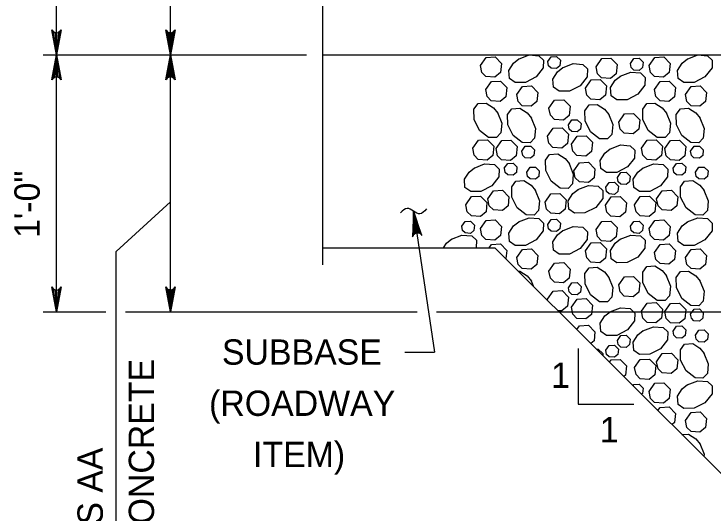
# Model space of a CAD drawing. Extents: x 636530 to 644067, y 294168 to 299122.
# Drawn here: x 639437.5 to 639520.3, y 297368.6 to 297427.8 of the extents above; entities that cross this region are included whole.
import ezdxf

# ---------------------------------------------------------------- set-up
doc = ezdxf.new("R2010")
doc.units = 0
doc.layers.add('1', color=7, linetype='Continuous')

msp = doc.modelspace()

# ---------------------------------------------------------------- linework, layer by layer
at = {"layer": '1'}
for p, q in [((639442.497, 297392.485), (639442.497, 297463.604)), ((639455.995, 297422.965), (639455.995, 297463.604)), ((639474.014, 297443.463), (639474.014, 297398.052)), ((639440.927, 297422.965), (639472.116, 297422.965)), ((639455.995, 297392.485), (639455.995, 297422.965)), ((639474.014, 297422.965), (639616.356, 297422.965)), ((639449.574, 297399.67), (639455.995, 297405.53)), ((639484.793, 297404.431), (639487.267, 297387.705)), ((639474.014, 297400.105), (639494.436, 297400.105)), ((639524.916, 297369.625), (639494.436, 297400.105)), ((639449.574, 297347.794), (639449.574, 297399.67)), ((639440.927, 297392.485), (639448.34, 297392.485)), ((639450.671, 297392.485), (639485.212, 297392.485)), ((639487.528, 297392.485), (639537.866, 297392.485)), ((639483.751, 297387.705), (639487.267, 297387.705)), ((639504.297, 297388.139), (639504.297, 297381.554)), ((639504.297, 297381.554), (639510.883, 297381.554))]:
    msp.add_line(p, q, dxfattribs=at)
for points in [[(639442.497, 297422.965), (639441.937, 297425.948), (639442.097, 297425.718), (639442.297, 297425.6), (639442.497, 297425.565), (639442.697, 297425.6), (639442.897, 297425.718), (639443.056, 297425.948), (639442.497, 297422.965), (639442.897, 297425.718), (639442.697, 297425.6), (639442.497, 297422.965), (639442.497, 297425.565), (639442.297, 297425.6), (639442.497, 297422.965), (639442.097, 297425.718)], [(639455.995, 297422.965), (639455.436, 297425.948), (639455.516, 297425.833), (639455.595, 297425.718), (639455.695, 297425.659), (639455.795, 297425.6), (639455.895, 297425.583), (639455.995, 297425.565), (639456.095, 297425.583), (639456.195, 297425.6), (639456.295, 297425.659), (639456.395, 297425.718), (639456.475, 297425.833), (639456.555, 297425.948), (639455.995, 297422.965), (639456.475, 297425.833), (639456.395, 297425.718), (639455.995, 297422.965), (639456.295, 297425.659), (639456.195, 297425.6), (639455.995, 297422.965), (639456.095, 297425.583), (639455.995, 297425.565), (639455.995, 297422.965), (639455.895, 297425.583), (639455.795, 297425.6), (639455.995, 297422.965), (639455.695, 297425.659), (639455.595, 297425.718), (639455.995, 297422.965), (639455.516, 297425.833)], [(639442.497, 297422.965), (639443.056, 297419.983), (639442.897, 297420.213), (639442.697, 297420.331), (639442.497, 297420.365), (639442.297, 297420.331), (639442.097, 297420.213), (639441.937, 297419.983), (639442.497, 297422.965), (639442.097, 297420.213), (639442.297, 297420.331), (639442.497, 297422.965), (639442.497, 297420.365), (639442.697, 297420.331), (639442.497, 297422.965), (639442.897, 297420.213)], [(639455.995, 297422.965), (639456.555, 297419.983), (639456.475, 297420.098), (639456.395, 297420.213), (639456.295, 297420.272), (639456.195, 297420.331), (639456.095, 297420.348), (639455.995, 297420.365), (639455.895, 297420.348), (639455.795, 297420.331), (639455.695, 297420.272), (639455.595, 297420.213), (639455.516, 297420.098), (639455.436, 297419.983), (639455.995, 297422.965), (639455.516, 297420.098), (639455.595, 297420.213), (639455.995, 297422.965), (639455.695, 297420.272), (639455.795, 297420.331), (639455.995, 297422.965), (639455.895, 297420.348), (639455.995, 297420.365), (639455.995, 297422.965), (639456.095, 297420.348), (639456.195, 297420.331), (639455.995, 297422.965), (639456.295, 297420.272), (639456.395, 297420.213), (639455.995, 297422.965), (639456.475, 297420.098)], [(639492.706, 297421.702), (639493.378, 297422.659), (639494.451, 297422.72), (639495.197, 297421.946), (639495.089, 297420.862), (639494.426, 297420.311), (639493.367, 297420.387), (639492.868, 297420.871), (639492.706, 297421.702)], [(639498.475, 297422.965), (639499.63, 297422.866), (639500.179, 297422.344), (639500.162, 297421.406), (639499.328, 297420.341), (639498.04, 297419.697), (639496.826, 297419.676), (639496.143, 297420.161), (639496.078, 297421.128), (639496.633, 297421.993), (639497.268, 297422.499)], [(639497.217, 297422.467), (639498.475, 297422.965)], [(639500.687, 297422.171), (639501.09, 297422.745), (639501.734, 297422.781), (639502.182, 297422.317), (639502.117, 297421.667), (639501.719, 297421.336), (639501.083, 297421.382), (639500.784, 297421.672), (639500.687, 297422.171)], [(639506.412, 297421.557), (639507.084, 297422.513), (639508.157, 297422.575), (639508.904, 297421.801), (639508.796, 297420.717), (639508.133, 297420.165), (639507.073, 297420.242), (639506.574, 297420.726), (639506.412, 297421.557)], [(639510.491, 297421.95), (639510.894, 297422.524), (639511.538, 297422.561), (639511.986, 297422.096), (639511.921, 297421.446), (639511.524, 297421.115), (639510.887, 297421.161), (639510.588, 297421.451), (639510.491, 297421.95)], [(639512.694, 297421.702), (639513.366, 297422.659), (639514.44, 297422.72), (639515.186, 297421.946), (639515.078, 297420.862), (639514.415, 297420.311), (639513.355, 297420.387), (639512.856, 297420.871), (639512.695, 297421.702)], [(639518.463, 297422.965), (639519.618, 297422.866), (639520.167, 297422.344), (639520.15, 297421.406), (639519.317, 297420.341), (639518.029, 297419.697), (639516.815, 297419.676), (639516.132, 297420.161), (639516.067, 297421.128), (639516.621, 297421.993), (639517.256, 297422.499)], [(639517.205, 297422.467), (639518.463, 297422.965)], [(639502.429, 297421.434), (639503.686, 297421.933), (639504.842, 297421.833), (639505.391, 297421.311), (639505.373, 297420.374), (639504.54, 297419.308), (639503.252, 297418.664), (639502.038, 297418.643), (639501.355, 297419.129), (639501.29, 297420.095), (639501.845, 297420.96), (639502.48, 297421.467)], [(639509.261, 297420.418), (639510.519, 297420.916), (639511.674, 297420.816), (639512.223, 297420.294), (639512.206, 297419.357), (639511.372, 297418.292), (639510.084, 297417.648), (639508.871, 297417.626), (639508.187, 297418.112), (639508.123, 297419.079), (639508.677, 297419.943), (639509.312, 297420.45)], [(639493.338, 297418.839), (639494.01, 297419.796), (639495.084, 297419.857), (639495.83, 297419.083), (639495.722, 297417.999), (639495.059, 297417.448), (639493.999, 297417.524), (639493.501, 297418.008), (639493.339, 297418.839)], [(639505.147, 297419.027), (639505.819, 297419.983), (639506.892, 297420.045), (639507.639, 297419.271), (639507.531, 297418.187), (639506.868, 297417.635), (639505.808, 297417.712), (639505.309, 297418.196), (639505.147, 297419.027)], [(639513.327, 297418.839), (639513.999, 297419.796), (639515.072, 297419.857), (639515.818, 297419.083), (639515.71, 297417.999), (639515.047, 297417.448), (639513.988, 297417.524), (639513.489, 297418.008), (639513.327, 297418.839)], [(639497.014, 297418.254), (639497.686, 297419.21), (639498.759, 297419.271), (639499.505, 297418.498), (639499.397, 297417.414), (639498.734, 297416.862), (639497.675, 297416.939), (639497.176, 297417.422), (639497.014, 297418.253)], [(639517.002, 297418.254), (639517.674, 297419.21), (639518.748, 297419.271), (639519.494, 297418.498), (639519.386, 297417.414), (639518.723, 297416.862), (639517.663, 297416.939), (639517.165, 297417.422), (639517.003, 297418.253)], [(639500.836, 297416.627), (639501.508, 297417.584), (639502.581, 297417.645), (639503.328, 297416.871), (639503.22, 297415.787), (639502.557, 297415.236), (639501.497, 297415.312), (639500.998, 297415.796), (639500.836, 297416.627)], [(639494.737, 297416.115), (639495.236, 297414.857), (639495.136, 297413.702), (639494.614, 297413.153), (639493.676, 297413.17), (639492.611, 297414.004), (639491.967, 297415.292), (639491.946, 297416.505), (639492.431, 297417.189), (639493.398, 297417.253), (639494.263, 297416.699), (639494.769, 297416.064)], [(639498.723, 297415.505), (639499.221, 297414.247), (639499.122, 297413.092), (639498.6, 297412.543), (639497.662, 297412.56), (639496.597, 297413.394), (639495.953, 297414.682), (639495.932, 297415.895), (639496.417, 297416.579), (639497.384, 297416.643), (639498.249, 297416.089), (639498.755, 297415.454)], [(639507.893, 297415.952), (639508.392, 297414.695), (639508.292, 297413.539), (639507.77, 297412.99), (639506.832, 297413.008), (639505.767, 297413.841), (639505.123, 297415.129), (639505.102, 297416.343), (639505.587, 297417.026), (639506.554, 297417.09), (639507.419, 297416.536), (639507.925, 297415.901)], [(639514.726, 297416.115), (639515.224, 297414.857), (639515.124, 297413.702), (639514.602, 297413.153), (639513.665, 297413.17), (639512.6, 297414.004), (639511.956, 297415.292), (639511.934, 297416.505), (639512.42, 297417.189), (639513.387, 297417.253), (639514.251, 297416.699), (639514.758, 297416.064)], [(639518.711, 297415.505), (639519.21, 297414.247), (639519.11, 297413.092), (639518.588, 297412.543), (639517.651, 297412.56), (639516.585, 297413.394), (639515.942, 297414.682), (639515.92, 297415.895), (639516.406, 297416.579), (639517.372, 297416.643), (639518.237, 297416.089), (639518.744, 297415.454)], [(639509.101, 297415.001), (639509.773, 297415.957), (639510.846, 297416.018), (639511.593, 297415.245), (639511.485, 297414.161), (639510.822, 297413.609), (639509.762, 297413.686), (639509.263, 297414.169), (639509.101, 297415.001)], [(639503.146, 297414.668), (639503.549, 297415.242), (639504.193, 297415.279), (639504.641, 297414.814), (639504.576, 297414.164), (639504.178, 297413.833), (639503.542, 297413.879), (639503.243, 297414.169), (639503.146, 297414.668)], [(639500.648, 297413.307), (639501.32, 297414.263), (639502.393, 297414.324), (639503.139, 297413.551), (639503.031, 297412.466), (639502.368, 297411.915), (639501.308, 297411.992), (639500.81, 297412.475), (639500.648, 297413.306)], [(639503.488, 297412.357), (639504.161, 297413.313), (639505.234, 297413.375), (639505.98, 297412.601), (639505.872, 297411.517), (639505.209, 297410.965), (639504.149, 297411.042), (639503.651, 297411.526), (639503.489, 297412.357)], [(639491.803, 297411.883), (639492.475, 297412.84), (639493.548, 297412.901), (639494.294, 297412.127), (639494.186, 297411.043), (639493.523, 297410.492), (639492.464, 297410.568), (639491.965, 297411.052), (639491.803, 297411.883)], [(639494.568, 297411.842), (639495.24, 297412.799), (639496.314, 297412.86), (639497.06, 297412.086), (639496.952, 297411.002), (639496.289, 297410.451), (639495.229, 297410.528), (639494.731, 297411.011), (639494.569, 297411.842)], [(639511.791, 297411.883), (639512.463, 297412.84), (639513.537, 297412.901), (639514.283, 297412.127), (639514.175, 297411.043), (639513.512, 297410.492), (639512.452, 297410.568), (639511.954, 297411.052), (639511.792, 297411.883)], [(639514.557, 297411.842), (639515.229, 297412.799), (639516.302, 297412.86), (639517.049, 297412.086), (639516.941, 297411.002), (639516.277, 297410.451), (639515.218, 297410.528), (639514.719, 297411.011), (639514.557, 297411.842)], [(639497.627, 297411.547), (639498.03, 297412.121), (639498.675, 297412.158), (639499.122, 297411.693), (639499.057, 297411.043), (639498.66, 297410.712), (639498.024, 297410.758), (639497.724, 297411.048), (639497.627, 297411.547)], [(639508.041, 297411.796), (639509.299, 297412.294), (639510.454, 297412.194), (639511.003, 297411.672), (639510.986, 297410.735), (639510.152, 297409.67), (639508.864, 297409.026), (639507.651, 297409.004), (639506.967, 297409.49), (639506.903, 297410.457), (639507.457, 297411.321), (639508.092, 297411.828)], [(639517.616, 297411.547), (639518.019, 297412.121), (639518.663, 297412.158), (639519.111, 297411.693), (639519.046, 297411.043), (639518.648, 297410.712), (639518.012, 297410.758), (639517.713, 297411.048), (639517.616, 297411.547)], [(639503.216, 297410.096), (639503.715, 297408.838), (639503.615, 297407.683), (639503.093, 297407.134), (639502.155, 297407.151), (639501.09, 297407.985), (639500.446, 297409.272), (639500.425, 297410.486), (639500.91, 297411.169), (639501.877, 297411.234), (639502.742, 297410.68), (639503.248, 297410.045)], [(639491.954, 297409.549), (639493.212, 297410.048), (639494.367, 297409.948), (639494.917, 297409.426), (639494.899, 297408.488), (639494.066, 297407.423), (639492.778, 297406.779), (639491.564, 297406.758), (639490.881, 297407.243), (639490.816, 297408.21), (639491.37, 297409.075), (639492.005, 297409.581)], [(639495.546, 297409.529), (639495.95, 297410.103), (639496.594, 297410.14), (639497.041, 297409.676), (639496.977, 297409.025), (639496.579, 297408.694), (639495.943, 297408.741), (639495.644, 297409.031), (639495.547, 297409.529)], [(639503.787, 297409.211), (639504.46, 297410.167), (639505.533, 297410.228), (639506.279, 297409.455), (639506.171, 297408.371), (639505.508, 297407.819), (639504.448, 297407.896), (639503.95, 297408.379), (639503.788, 297409.211)], [(639511.943, 297409.549), (639513.201, 297410.048), (639514.356, 297409.948), (639514.905, 297409.426), (639514.888, 297408.488), (639514.054, 297407.423), (639512.766, 297406.779), (639511.553, 297406.758), (639510.869, 297407.243), (639510.805, 297408.21), (639511.359, 297409.075), (639511.994, 297409.581)], [(639515.535, 297409.529), (639515.938, 297410.103), (639516.582, 297410.14), (639517.03, 297409.676), (639516.965, 297409.025), (639516.567, 297408.694), (639515.931, 297408.741), (639515.632, 297409.031), (639515.535, 297409.529)], [(639498.194, 297409.057), (639498.598, 297409.63), (639499.242, 297409.667), (639499.69, 297409.203), (639499.625, 297408.553), (639499.227, 297408.222), (639498.591, 297408.268), (639498.292, 297408.558), (639498.195, 297409.056)], [(639508.946, 297408.426), (639509.35, 297409), (639509.994, 297409.037), (639510.441, 297408.573), (639510.377, 297407.922), (639509.979, 297407.591), (639509.343, 297407.637), (639509.044, 297407.927), (639508.947, 297408.426)], [(639518.183, 297409.057), (639518.586, 297409.63), (639519.23, 297409.667), (639519.678, 297409.203), (639519.613, 297408.553), (639519.216, 297408.222), (639518.58, 297408.268), (639518.28, 297408.558), (639518.183, 297409.056)], [(639499.21, 297406.923), (639499.709, 297405.666), (639499.609, 297404.51), (639499.087, 297403.961), (639498.15, 297403.979), (639497.084, 297404.812), (639496.441, 297406.1), (639496.419, 297407.314), (639496.905, 297407.997), (639497.872, 297408.062), (639498.736, 297407.508), (639499.243, 297406.873)], [(639504.257, 297406.987), (639505.515, 297407.486), (639506.67, 297407.386), (639507.219, 297406.864), (639507.202, 297405.926), (639506.368, 297404.861), (639505.081, 297404.217), (639503.867, 297404.196), (639503.184, 297404.681), (639503.119, 297405.648), (639503.673, 297406.513), (639504.308, 297407.019)], [(639507.559, 297407.26), (639507.963, 297407.834), (639508.607, 297407.87), (639509.054, 297407.406), (639508.99, 297406.756), (639508.592, 297406.425), (639507.956, 297406.471), (639507.657, 297406.761), (639507.56, 297407.26)], [(639519.199, 297406.923), (639519.698, 297405.666), (639519.598, 297404.51), (639519.076, 297403.961), (639518.138, 297403.979), (639517.073, 297404.812), (639516.429, 297406.1), (639516.408, 297407.314), (639516.893, 297407.997), (639517.86, 297408.062), (639518.725, 297407.508), (639519.231, 297406.873)], [(639493.602, 297405.899), (639494.274, 297406.855), (639495.347, 297406.917), (639496.094, 297406.143), (639495.986, 297405.059), (639495.322, 297404.507), (639494.263, 297404.584), (639493.764, 297405.068), (639493.602, 297405.899)], [(639500.38, 297405.513), (639501.053, 297406.469), (639502.126, 297406.53), (639502.872, 297405.757), (639502.764, 297404.673), (639502.101, 297404.121), (639501.041, 297404.198), (639500.543, 297404.681), (639500.381, 297405.513)], [(639513.59, 297405.899), (639514.262, 297406.855), (639515.336, 297406.917), (639516.082, 297406.143), (639515.974, 297405.059), (639515.311, 297404.507), (639514.251, 297404.584), (639513.753, 297405.068), (639513.591, 297405.899)], [(639490.994, 297405.198), (639491.667, 297406.154), (639492.74, 297406.215), (639493.486, 297405.442), (639493.378, 297404.357), (639492.715, 297403.806), (639491.655, 297403.883), (639491.157, 297404.366), (639490.995, 297405.197)], [(639507.514, 297405.158), (639508.187, 297406.114), (639509.26, 297406.176), (639510.006, 297405.402), (639509.898, 297404.318), (639509.235, 297403.766), (639508.175, 297403.843), (639507.677, 297404.327), (639507.515, 297405.158)], [(639510.983, 297405.198), (639511.655, 297406.154), (639512.729, 297406.215), (639513.475, 297405.442), (639513.367, 297404.357), (639512.704, 297403.806), (639511.644, 297403.883), (639511.145, 297404.366), (639510.984, 297405.197)], [(639484.793, 297404.431), (639484.676, 297401.399), (639484.738, 297401.524), (639484.8, 297401.65), (639484.89, 297401.723), (639484.98, 297401.796), (639485.077, 297401.828), (639485.173, 297401.859), (639485.275, 297401.857), (639485.376, 297401.855), (639485.484, 297401.811), (639485.591, 297401.767), (639485.687, 297401.665), (639485.782, 297401.563), (639484.793, 297404.431), (639485.687, 297401.665), (639485.591, 297401.767), (639484.793, 297404.431), (639485.484, 297401.811), (639485.376, 297401.855), (639484.793, 297404.431), (639485.275, 297401.857), (639485.173, 297401.859), (639484.793, 297404.431), (639485.077, 297401.828), (639484.98, 297401.796), (639484.793, 297404.431), (639484.89, 297401.723), (639484.8, 297401.65), (639484.793, 297404.431), (639484.738, 297401.524)], [(639490.502, 297402.636), (639490.906, 297403.209), (639491.55, 297403.246), (639491.998, 297402.782), (639491.933, 297402.132), (639491.535, 297401.801), (639490.899, 297401.847), (639490.6, 297402.137), (639490.503, 297402.635)], [(639492.706, 297402.388), (639493.378, 297403.344), (639494.451, 297403.405), (639495.197, 297402.632), (639495.089, 297401.548), (639494.426, 297400.996), (639493.367, 297401.073), (639492.868, 297401.556), (639492.706, 297402.388)], [(639497.217, 297403.152), (639498.475, 297403.651), (639499.63, 297403.551), (639500.179, 297403.029), (639500.162, 297402.092), (639499.328, 297401.026), (639498.04, 297400.382), (639496.826, 297400.361), (639496.143, 297400.847), (639496.078, 297401.813), (639496.633, 297402.678), (639497.268, 297403.185)], [(639500.687, 297402.856), (639501.09, 297403.43), (639501.734, 297403.467), (639502.182, 297403.003), (639502.117, 297402.352), (639501.719, 297402.021), (639501.083, 297402.067), (639500.784, 297402.358), (639500.687, 297402.856)], [(639506.412, 297402.242), (639507.084, 297403.199), (639508.157, 297403.26), (639508.904, 297402.486), (639508.796, 297401.402), (639508.133, 297400.851), (639507.073, 297400.928), (639506.574, 297401.411), (639506.412, 297402.242)], [(639510.491, 297402.636), (639510.894, 297403.209), (639511.538, 297403.246), (639511.986, 297402.782), (639511.921, 297402.132), (639511.524, 297401.801), (639510.887, 297401.847), (639510.588, 297402.137), (639510.491, 297402.635)], [(639512.694, 297402.388), (639513.366, 297403.344), (639514.44, 297403.405), (639515.186, 297402.632), (639515.078, 297401.548), (639514.415, 297400.996), (639513.355, 297401.073), (639512.856, 297401.556), (639512.695, 297402.388)], [(639517.205, 297403.152), (639518.463, 297403.651), (639519.618, 297403.551), (639520.167, 297403.029), (639520.15, 297402.092), (639519.317, 297401.026), (639518.029, 297400.382), (639516.815, 297400.361), (639516.132, 297400.847), (639516.067, 297401.813), (639516.621, 297402.678), (639517.256, 297403.185)], [(639502.429, 297402.12), (639503.686, 297402.618), (639504.842, 297402.519), (639505.391, 297401.997), (639505.373, 297401.059), (639504.54, 297399.994), (639503.252, 297399.35), (639502.038, 297399.329), (639501.355, 297399.814), (639501.29, 297400.781), (639501.845, 297401.646), (639502.48, 297402.152)], [(639489.273, 297401.103), (639490.53, 297401.602), (639491.686, 297401.502), (639492.235, 297400.98), (639492.219, 297400.105)], [(639509.261, 297401.103), (639510.519, 297401.602), (639511.674, 297401.502), (639512.223, 297400.98), (639512.206, 297400.042), (639511.372, 297398.977), (639510.084, 297398.333), (639508.871, 297398.312), (639508.187, 297398.797), (639508.123, 297399.764), (639508.677, 297400.629), (639509.312, 297401.135)], [(639488.353, 297400.105), (639488.689, 297400.629), (639489.324, 297401.135)], [(639505.147, 297399.712), (639505.819, 297400.669), (639506.892, 297400.73), (639507.639, 297399.956), (639507.531, 297398.872), (639506.868, 297398.321), (639505.808, 297398.398), (639505.309, 297398.881), (639505.147, 297399.712)], [(639493.746, 297400.105), (639494.01, 297400.481), (639495.084, 297400.542), (639495.83, 297399.769), (639495.734, 297398.807)], [(639497.014, 297398.939), (639497.686, 297399.895), (639498.759, 297399.957), (639499.505, 297399.183), (639499.397, 297398.099), (639498.734, 297397.547), (639497.675, 297397.624), (639497.176, 297398.108), (639497.014, 297398.939)], [(639513.327, 297399.525), (639513.999, 297400.481), (639515.072, 297400.542), (639515.818, 297399.769), (639515.71, 297398.685), (639515.047, 297398.133), (639513.988, 297398.21), (639513.489, 297398.693), (639513.327, 297399.525)], [(639517.002, 297398.939), (639517.674, 297399.895), (639518.748, 297399.957), (639519.494, 297399.183), (639519.386, 297398.099), (639518.723, 297397.547), (639517.663, 297397.624), (639517.165, 297398.108), (639517.003, 297398.939)], [(639500.836, 297397.313), (639501.508, 297398.269), (639502.581, 297398.33), (639503.328, 297397.557), (639503.22, 297396.473), (639502.557, 297395.921), (639501.497, 297395.998), (639500.998, 297396.482), (639500.836, 297397.313)], [(639507.893, 297396.638), (639508.392, 297395.38), (639508.292, 297394.225), (639507.77, 297393.675), (639506.832, 297393.693), (639505.767, 297394.526), (639505.123, 297395.814), (639505.102, 297397.028), (639505.587, 297397.711), (639506.554, 297397.776), (639507.419, 297397.222), (639507.925, 297396.587)], [(639514.726, 297396.8), (639515.224, 297395.543), (639515.124, 297394.387), (639514.602, 297393.838), (639513.665, 297393.856), (639512.6, 297394.689), (639511.956, 297395.977), (639511.934, 297397.191), (639512.42, 297397.874), (639513.387, 297397.939), (639514.251, 297397.385), (639514.758, 297396.75)], [(639497.223, 297397.318), (639497.384, 297397.329), (639498.249, 297396.775), (639498.755, 297396.14)], [(639509.101, 297395.686), (639509.773, 297396.643), (639510.846, 297396.704), (639511.593, 297395.93), (639511.485, 297394.846), (639510.822, 297394.295), (639509.762, 297394.371), (639509.263, 297394.855), (639509.101, 297395.686)], [(639518.711, 297396.19), (639519.21, 297394.933), (639519.11, 297393.777), (639518.588, 297393.228), (639517.651, 297393.246), (639516.585, 297394.079), (639515.942, 297395.367), (639515.92, 297396.581), (639516.406, 297397.264), (639517.372, 297397.329), (639518.237, 297396.775), (639518.744, 297396.14)], [(639498.723, 297396.19), (639498.967, 297395.574)], [(639503.146, 297395.353), (639503.549, 297395.927), (639504.193, 297395.964), (639504.641, 297395.5), (639504.576, 297394.849), (639504.178, 297394.518), (639503.542, 297394.565), (639503.243, 297394.855), (639503.146, 297395.353)], [(639442.497, 297392.485), (639441.937, 297395.468), (639442.097, 297395.238), (639442.297, 297395.12), (639442.497, 297395.085), (639442.697, 297395.12), (639442.897, 297395.238), (639443.056, 297395.468), (639442.497, 297392.485), (639442.897, 297395.238), (639442.697, 297395.12), (639442.497, 297392.485), (639442.497, 297395.085), (639442.297, 297395.12), (639442.497, 297392.485), (639442.097, 297395.238)], [(639442.497, 297392.485), (639441.937, 297395.468), (639442.097, 297395.238), (639442.297, 297395.12), (639442.497, 297395.085), (639442.697, 297395.12), (639442.897, 297395.238), (639443.056, 297395.468), (639442.497, 297392.485), (639442.897, 297395.238), (639442.697, 297395.12), (639442.497, 297392.485), (639442.497, 297395.085), (639442.297, 297395.12), (639442.497, 297392.485), (639442.097, 297395.238)], [(639455.995, 297392.485), (639455.436, 297395.468), (639455.516, 297395.353), (639455.595, 297395.238), (639455.695, 297395.179), (639455.795, 297395.12), (639455.895, 297395.103), (639455.995, 297395.085), (639456.095, 297395.103), (639456.195, 297395.12), (639456.295, 297395.179), (639456.395, 297395.238), (639456.475, 297395.353), (639456.555, 297395.468), (639455.995, 297392.485), (639456.475, 297395.353), (639456.395, 297395.238), (639455.995, 297392.485), (639456.295, 297395.179), (639456.195, 297395.12), (639455.995, 297392.485), (639456.095, 297395.103), (639455.995, 297395.085), (639455.995, 297392.485), (639455.895, 297395.103), (639455.795, 297395.12), (639455.995, 297392.485), (639455.695, 297395.179), (639455.595, 297395.238), (639455.995, 297392.485), (639455.516, 297395.353)], [(639500.648, 297393.992), (639501.32, 297394.948), (639502.393, 297395.01), (639503.139, 297394.236), (639503.031, 297393.152), (639502.368, 297392.6), (639501.907, 297392.634)], [(639500.672, 297393.869), (639500.648, 297393.992)], [(639503.488, 297393.043), (639504.161, 297393.999), (639505.234, 297394.06), (639505.98, 297393.287), (639505.872, 297392.202), (639505.209, 297391.651), (639504.149, 297391.728), (639503.651, 297392.211), (639503.489, 297393.042)], [(639511.791, 297392.569), (639512.463, 297393.525), (639513.537, 297393.586), (639514.283, 297392.813), (639514.175, 297391.729), (639513.512, 297391.177), (639512.452, 297391.254), (639511.954, 297391.737), (639511.792, 297392.568)], [(639514.557, 297392.528), (639515.229, 297393.484), (639516.302, 297393.546), (639517.049, 297392.772), (639516.941, 297391.688), (639516.277, 297391.136), (639515.218, 297391.213), (639514.719, 297391.697), (639514.557, 297392.528)], [(639508.041, 297392.481), (639509.299, 297392.98), (639510.454, 297392.88), (639511.003, 297392.358), (639510.986, 297391.42), (639510.152, 297390.355), (639508.864, 297389.711), (639507.651, 297389.69), (639506.967, 297390.175), (639506.903, 297391.142), (639507.457, 297392.007), (639508.092, 297392.513)], [(639517.616, 297392.233), (639518.019, 297392.806), (639518.663, 297392.843), (639519.111, 297392.379), (639519.046, 297391.729), (639518.648, 297391.398), (639518.012, 297391.444), (639517.713, 297391.734), (639517.616, 297392.232)], [(639504.141, 297390.4), (639504.46, 297390.853), (639505.533, 297390.914), (639506.279, 297390.14), (639506.171, 297389.056), (639505.797, 297388.745)], [(639515.535, 297390.215), (639515.938, 297390.789), (639516.582, 297390.826), (639517.03, 297390.361), (639516.965, 297389.711), (639516.567, 297389.38), (639515.931, 297389.426), (639515.632, 297389.716), (639515.535, 297390.215)], [(639511.943, 297390.235), (639513.201, 297390.733), (639514.356, 297390.633), (639514.905, 297390.111), (639514.888, 297389.174), (639514.054, 297388.108), (639512.766, 297387.465), (639511.553, 297387.443), (639510.869, 297387.929), (639510.805, 297388.896), (639511.359, 297389.76), (639511.994, 297390.267)], [(639518.183, 297389.742), (639518.586, 297390.316), (639519.23, 297390.353), (639519.678, 297389.888), (639519.613, 297389.238), (639519.216, 297388.907), (639518.58, 297388.953), (639518.28, 297389.243), (639518.183, 297389.742)], [(639508.946, 297389.112), (639509.35, 297389.686), (639509.994, 297389.722), (639510.441, 297389.258), (639510.377, 297388.608), (639509.979, 297388.277), (639509.343, 297388.323), (639509.044, 297388.613), (639508.947, 297389.112)], [(639507.559, 297387.945), (639507.963, 297388.519), (639508.607, 297388.556), (639509.054, 297388.092), (639508.99, 297387.441), (639508.592, 297387.11), (639507.956, 297387.156), (639507.657, 297387.446), (639507.56, 297387.945)], [(639519.199, 297387.609), (639519.698, 297386.351), (639519.598, 297385.196), (639519.076, 297384.647), (639518.138, 297384.664), (639517.073, 297385.498), (639516.429, 297386.786), (639516.408, 297387.999), (639516.893, 297388.683), (639517.86, 297388.747), (639518.725, 297388.193), (639519.231, 297387.558)], [(639506.451, 297388.09), (639506.67, 297388.071), (639507.219, 297387.549), (639507.215, 297387.326)], [(639513.59, 297386.584), (639514.262, 297387.541), (639515.336, 297387.602), (639516.082, 297386.828), (639515.974, 297385.744), (639515.311, 297385.193), (639514.251, 297385.27), (639513.753, 297385.753), (639513.591, 297386.584)], [(639508.003, 297386.538), (639508.187, 297386.8), (639509.26, 297386.861), (639510.006, 297386.088), (639509.898, 297385.003), (639509.702, 297384.84)], [(639510.983, 297385.883), (639511.655, 297386.839), (639512.729, 297386.901), (639513.475, 297386.127), (639513.367, 297385.043), (639512.704, 297384.491), (639511.644, 297384.568), (639511.145, 297385.052), (639510.984, 297385.883)], [(639517.205, 297383.838), (639518.463, 297384.336), (639519.618, 297384.237), (639520.167, 297383.715), (639520.15, 297382.777), (639519.317, 297381.712), (639518.029, 297381.068), (639516.815, 297381.047), (639516.132, 297381.532), (639516.067, 297382.499), (639516.621, 297383.364), (639517.256, 297383.87)], [(639510.792, 297383.749), (639510.894, 297383.895), (639511.538, 297383.932), (639511.986, 297383.467), (639511.921, 297382.817), (639511.814, 297382.728)], [(639512.694, 297383.073), (639513.366, 297384.03), (639514.44, 297384.091), (639515.186, 297383.317), (639515.078, 297382.233), (639514.415, 297381.682), (639513.355, 297381.758), (639512.856, 297382.242), (639512.695, 297383.073)], [(639513.741, 297380.8), (639513.999, 297381.167), (639515.072, 297381.228), (639515.818, 297380.454), (639515.71, 297379.37), (639515.416, 297379.125)], [(639517.002, 297379.625), (639517.674, 297380.581), (639518.748, 297380.642), (639519.494, 297379.869), (639519.386, 297378.785), (639518.723, 297378.233), (639517.663, 297378.31), (639517.165, 297378.793), (639517.003, 297379.624)], [(639516.58, 297377.962), (639517.372, 297378.014), (639518.237, 297377.46), (639518.744, 297376.825)], [(639518.711, 297376.876), (639519.21, 297375.618), (639519.187, 297375.354)]]:
    msp.add_lwpolyline(points, dxfattribs=at)
msp.add_spline([(639486.33, 297404.692), (639485.544, 297404.108), (639484.034, 297404.758), (639483.252, 297404.224)], degree=3, dxfattribs=at)

# ---------------------------------------------------------------- texts
for s, p in [('1\'-0"', (639440.502, 297401.253)), ('CEMENT CONCRETE', (639454.05, 297346.346)), ('CLASS AA', (639447.978, 297356.787))]:
    msp.add_text(s, height=3, rotation=90, dxfattribs=at).set_placement(p)
for s, p in [('SUBBASE', (639462.091, 297386.235)), ('1', (639501.084, 297383.486)), ('(ROADWAY', (639460.567, 297380.163)), ('1', (639506.854, 297377.026)), ('ITEM)', (639465.776, 297374.091))]:
    msp.add_text(s, height=3, dxfattribs=at).set_placement(p)

doc.saveas('drawing.dxf')
